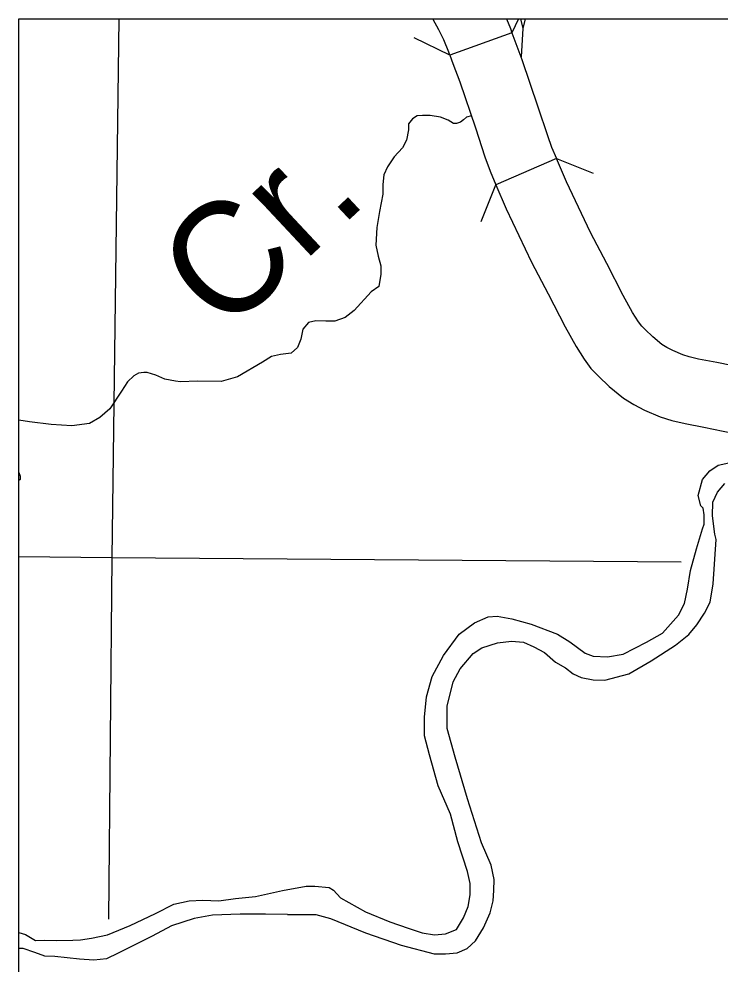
# Model space of a CAD drawing. Extents: x 1382482 to 1385815, y 1168351 to 1170484.
# Drawn here: x 1383432.5 to 1383538.8, y 1169436.4 to 1169579.7 of the extents above; entities that cross this region are included whole.
import ezdxf

# ---------------------------------------------------------------- set-up
doc = ezdxf.new("R2010")
doc.units = 0
for name, color, linetype in [('10', 7, 'Continuous'), ('35', 7, 'Continuous'), ('37', 7, 'Continuous'), ('5', 7, 'Continuous'), ('R_No Plot', 7, 'Continuous')]:
    doc.layers.add(name, color=color, linetype=linetype)

msp = doc.modelspace()

# ---------------------------------------------------------------- linework, layer by layer
at = {"layer": '10'}
for points in [[(1383507.24, 1169577.58), (1383497.82, 1169574.22), (1383497.67, 1169574.65), (1383496.91, 1169576.5), (1383496.16, 1169578.06), (1383495.28, 1169579.61), (1383495.23, 1169579.7)], [(1383506.41, 1169579.7), (1383507.01, 1169578.24), (1383507.24, 1169577.58)], [(1383507.24, 1169577.58), (1383507.67, 1169576.38), (1383508.75, 1169573.53), (1383511.17, 1169566.37)], [(1383497.82, 1169574.22), (1383498.28, 1169572.93), (1383499.34, 1169570.16), (1383501.69, 1169563.17)], [(1383511.17, 1169566.37), (1383512.6, 1169562.03), (1383513.23, 1169560.26), (1383513.98, 1169558.51)], [(1383501.69, 1169563.17), (1383503.14, 1169558.79), (1383503.91, 1169556.61), (1383504.8, 1169554.55)], [(1383542.73, 1169526.67), (1383538.29, 1169527.58), (1383535.54, 1169528.12), (1383534.09, 1169528.45), (1383533.17, 1169528.74), (1383531.65, 1169529.39), (1383530.72, 1169529.88), (1383529.98, 1169530.34), (1383528.61, 1169531.46), (1383527.43, 1169532.59), (1383526.92, 1169533.12), (1383526.45, 1169533.77), (1383525.54, 1169535.17), (1383524.1, 1169537.74), (1383521.62, 1169542.58), (1383519.15, 1169547.29), (1383515.49, 1169555.01), (1383513.98, 1169558.51), (1383504.8, 1169554.55)], [(1383504.8, 1169554.55), (1383506.38, 1169550.89), (1383510.2, 1169542.82), (1383512.75, 1169537.98), (1383515.29, 1169533.02), (1383516.97, 1169530), (1383518.2, 1169528.12), (1383519.22, 1169526.7), (1383520.37, 1169525.51), (1383521.99, 1169523.96), (1383524.15, 1169522.2), (1383525.71, 1169521.22), (1383527.34, 1169520.35), (1383529.69, 1169519.35), (1383531.48, 1169518.78), (1383533.48, 1169518.34), (1383536.32, 1169517.77), (1383540.74, 1169516.87)]]:
    msp.add_lwpolyline(points, dxfattribs=at)
at = {"layer": '35'}
for points in [[(1383508.51, 1169579.7), (1383508.87, 1169578.24)], [(1383509.23, 1169579.7), (1383508.87, 1169578.24), (1383508.62, 1169573.92)], [(1383501.08, 1169564.99), (1383500.33, 1169564.77), (1383499.86, 1169564.39), (1383499.44, 1169564.05), (1383498.84, 1169563.83), (1383498.37, 1169563.83), (1383497.56, 1169564.34), (1383496.41, 1169564.81), (1383494.83, 1169565.03), (1383493.68, 1169565.03), (1383492.87, 1169564.99), (1383492.14, 1169564.56), (1383491.54, 1169563.79), (1383491.54, 1169562.85), (1383491.24, 1169561.31), (1383490.65, 1169560.12), (1383489.37, 1169558.79), (1383488.38, 1169557.26), (1383487.79, 1169556.06), (1383487.66, 1169554.57), (1383487.66, 1169553.12), (1383487.15, 1169550.47), (1383486.76, 1169548.08), (1383486.57, 1169545.41), (1383486.95, 1169543.74), (1383487.34, 1169542.25), (1383487.34, 1169540.97), (1383487.04, 1169539.13), (1383485.89, 1169538.32), (1383483.28, 1169535.46), (1383481.92, 1169534.44), (1383480.38, 1169533.84), (1383479.01, 1169533.84), (1383477.48, 1169533.92), (1383476.37, 1169533.67), (1383475.51, 1169532.64), (1383475.22, 1169531.11), (1383474.7, 1169529.87), (1383473.76, 1169529.01), (1383472.14, 1169528.8), (1383470.78, 1169528.5), (1383469.41, 1169527.65), (1383465.61, 1169525.43), (1383463.14, 1169524.7), (1383459.53, 1169524.77), (1383456.97, 1169524.68), (1383456.2, 1169524.77), (1383454.58, 1169525.06), (1383453.21, 1169525.66), (1383451.93, 1169526.09), (1383451.42, 1169526.09), (1383450.61, 1169525.96), (1383449.88, 1169525.58), (1383448.94, 1169524.68), (1383448.01, 1169523.27), (1383446.26, 1169520.58), (1383444.72, 1169519.26), (1383443.18, 1169518.32), (1383440.49, 1169517.98), (1383437.33, 1169518.19), (1383434.09, 1169518.62), (1383432.46, 1169518.87)], [(1383535.22, 1169499.35), (1383536.11, 1169502.37), (1383536.39, 1169503.08), (1383536.38, 1169504.47), (1383536.22, 1169505.5), (1383535.88, 1169505.85), (1383535.46, 1169507.44), (1383536.11, 1169509.83), (1383537.22, 1169511.14), (1383538.53, 1169512.04), (1383540.1, 1169512.39)], [(1383432.46, 1169510.93), (1383432.66, 1169510.36), (1383432.66, 1169509.84), (1383432.46, 1169509.72)], [(1383538.18, 1169500.77), (1383537.98, 1169501.55), (1383537.65, 1169504.33), (1383537.71, 1169506.4), (1383538.39, 1169507.94), (1383539.5, 1169509.24)], [(1383473.18, 1169443.89), (1383477.49, 1169443.91), (1383479.73, 1169443.3), (1383485.01, 1169441.11), (1383490.41, 1169439.23), (1383495.45, 1169437.9), (1383497.14, 1169437.9), (1383498.9, 1169438.08), (1383500.42, 1169438.75), (1383501.69, 1169439.9), (1383502.91, 1169441.84), (1383503.94, 1169444.15), (1383504.36, 1169445.97), (1383504.49, 1169447.55), (1383504.55, 1169449.19), (1383504.06, 1169451.37), (1383502.6, 1169454.77), (1383500.48, 1169461.45), (1383498.6, 1169467.72), (1383497.39, 1169472.08), (1383497.39, 1169475.48), (1383498.3, 1169479.19), (1383499.39, 1169481.13), (1383501.33, 1169483.49), (1383502.66, 1169484.34), (1383505.03, 1169485.07), (1383507.15, 1169485.32), (1383508.97, 1169485.19), (1383510.55, 1169484.47), (1383512.19, 1169483.62), (1383513.83, 1169482.16), (1383515.34, 1169481.31), (1383516.5, 1169480.4), (1383517.71, 1169479.85), (1383519.53, 1169479.49), (1383521.32, 1169479.43), (1383524.96, 1169480.4), (1383528.36, 1169482.34), (1383532.06, 1169484.71), (1383534.06, 1169486.35), (1383535.27, 1169487.8), (1383536.43, 1169489.56), (1383537.28, 1169491.26), (1383537.76, 1169494.05), (1383538.18, 1169500.77)], [(1383445.91, 1169440.8), (1383449.31, 1169442.24), (1383453.19, 1169444.06), (1383455.98, 1169445.46), (1383458.28, 1169445.94), (1383460.35, 1169446.06), (1383462.77, 1169445.94), (1383465.32, 1169446.31), (1383468.36, 1169446.61), (1383472.42, 1169447.52), (1383476, 1169448.19), (1383477.33, 1169448.19), (1383479.52, 1169448), (1383480.19, 1169447.58), (1383481.25, 1169446.43), (1383485.01, 1169444.3), (1383488.71, 1169442.79), (1383491.5, 1169441.81), (1383493.62, 1169441.09), (1383495.5, 1169440.78), (1383497.14, 1169440.96), (1383498.84, 1169441.63), (1383499.87, 1169443.39), (1383500.6, 1169445.09), (1383500.9, 1169446.85), (1383500.9, 1169448.61), (1383500.48, 1169450.43), (1383499.02, 1169454.92), (1383497.93, 1169459.11), (1383496.05, 1169463.42), (1383494.72, 1169468.11), (1383493.99, 1169470.96), (1383493.99, 1169473.81), (1383494.29, 1169476.91), (1383495.14, 1169480), (1383496.84, 1169483.16), (1383499.21, 1169486.38), (1383501.57, 1169488.14), (1383503.63, 1169489.05), (1383504.97, 1169489.11), (1383507.21, 1169488.74), (1383510.13, 1169487.89), (1383514.13, 1169486.38), (1383516.01, 1169485.22), (1383518.35, 1169483.52), (1383519.56, 1169483.04), (1383521.74, 1169482.98), (1383524.11, 1169483.34), (1383527.63, 1169485.16), (1383530.06, 1169486.56), (1383532.48, 1169489.29), (1383533.39, 1169491.05), (1383533.88, 1169493.23), (1383534.3, 1169496.03), (1383535.22, 1169499.35)], [(1383473.18, 1169443.89), (1383469.85, 1169443.95), (1383468.09, 1169443.95), (1383466.02, 1169443.95), (1383461.84, 1169443.77), (1383459.05, 1169443.29), (1383455.59, 1169442.19), (1383452.68, 1169440.62), (1383449.34, 1169438.92), (1383447.52, 1169438.01), (1383445.76, 1169437.16), (1383443.82, 1169436.97), (1383441.63, 1169437.1), (1383437.93, 1169437.52), (1383436.4, 1169437.58), (1383434.88, 1169438.13), (1383433.12, 1169438.73), (1383432.46, 1169438.73)], [(1383432.46, 1169441.14), (1383433.47, 1169440.86), (1383434.99, 1169439.95), (1383436.33, 1169440.01), (1383438.21, 1169439.95), (1383440.63, 1169440.01), (1383441.79, 1169440.07), (1383443.48, 1169440.31), (1383445.91, 1169440.8)]]:
    msp.add_lwpolyline(points, dxfattribs=at)
at = {"layer": '37'}
for points in [[(1383508.25, 1169579.7), (1383507.24, 1169577.58)], [(1383497.82, 1169574.22), (1383492.4, 1169576.8)], [(1383513.98, 1169558.51), (1383519.56, 1169556.3)], [(1383502.58, 1169548.98), (1383504.8, 1169554.55)]]:
    msp.add_lwpolyline(points, dxfattribs=at)
at = {"layer": '5'}
for points in [[(1383447.61, 1169579.7), (1383446.57, 1169497.95)], [(1383446.57, 1169497.95), (1383432.46, 1169498.1)], [(1383446.57, 1169497.95), (1383446.06, 1169443.2)], [(1383532.91, 1169497.32), (1383446.57, 1169497.95)]]:
    msp.add_lwpolyline(points, dxfattribs=at)
at = {"layer": 'R_No Plot'}
msp.add_lwpolyline([(1383432.46, 1169579.7), (1384939.88, 1169579.7), (1384939.88, 1168702.36), (1383432.46, 1168702.36)], close=True, dxfattribs=at)

# ---------------------------------------------------------------- texts
at = {"layer": '35'}
msp.add_text('Cr.', height=16.896, rotation=43.1002, dxfattribs=at).set_placement((1383463.69, 1169531.57))

doc.saveas('drawing.dxf')
